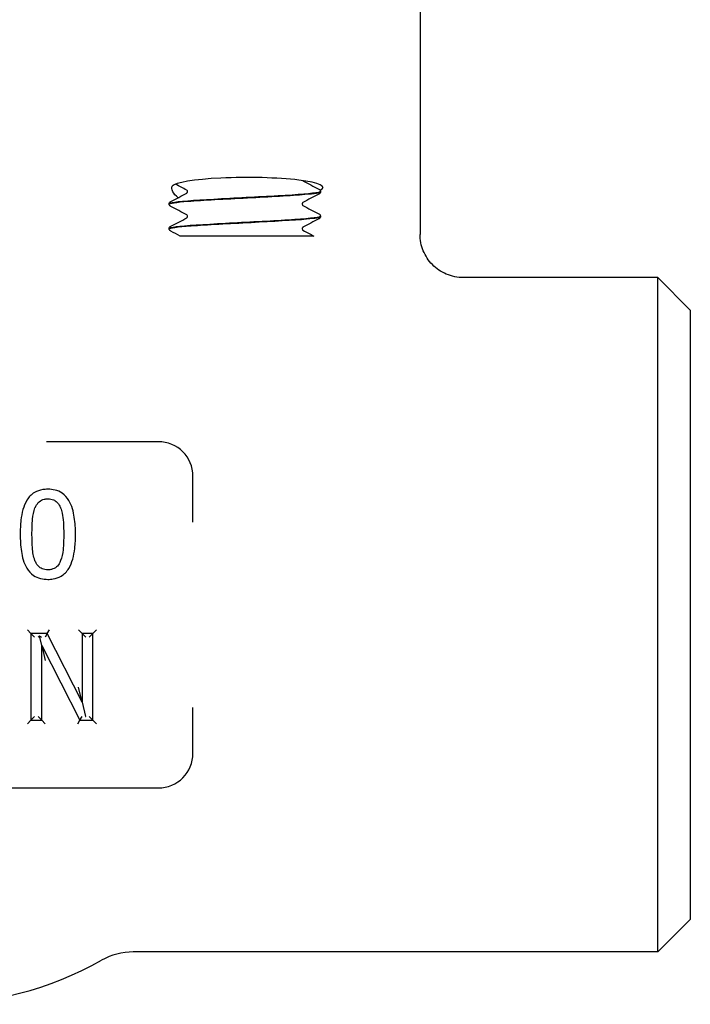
# Model space of a CAD drawing. Header units: inches. Extents: x 36 to 1719, y -84 to 1122.
# Tile 378 of 550: x 1045.21 to 1047.15, y 377.8 to 380.64. Entities that reach past the tile are written whole.
import ezdxf

# ---------------------------------------------------------------- set-up
doc = ezdxf.new("R2010")
doc.units = ezdxf.units.IN
doc.header["$LTSCALE"] = 48
doc.header["$MEASUREMENT"] = 0
doc.layers.add('Visible (ANSI)', color=7, linetype='Continuous', lineweight=30)

msp = doc.modelspace()

# ---------------------------------------------------------------- linework, layer by layer
at = {"layer": 'Visible (ANSI)'}
for p, q in [((1046.36552, 380.79693), (1046.36552, 380.02055)), ((1046.07802, 380.14442), (1046.07802, 380.14375)), ((1045.64052, 380.10867), (1045.64052, 380.108)), ((1046.07802, 380.07292), (1046.07802, 380.07225)), ((1045.64052, 380.03717), (1045.64052, 380.0365)), ((1045.73641, 380.01568), (1045.672, 380.01568)), ((1045.81213, 380.01568), (1045.73641, 380.01568)), ((1045.89868, 380.01568), (1045.81213, 380.01568)), ((1046.05908, 380.01568), (1045.89868, 380.01568)), ((1047.05302, 379.89568), (1046.49163, 379.89568)), ((1047.14677, 379.80193), (1047.05302, 379.89568)), ((1047.05302, 377.94818), (1047.05302, 379.89568)), ((1047.14677, 379.80193), (1047.14677, 378.04193)), ((1045.60927, 379.42193), (1045.28643, 379.42193)), ((1045.70927, 379.18941), (1045.70927, 379.32193)), ((1045.24109, 378.86784), (1045.23068, 378.87825)), ((1045.2883, 378.86784), (1045.29469, 378.87825)), ((1045.38899, 378.86784), (1045.37857, 378.87825)), ((1045.41998, 378.86784), (1045.4304, 378.87825)), ((1045.2883, 378.86784), (1045.24109, 378.86784)), ((1045.24109, 378.86784), (1045.24109, 378.61784)), ((1045.24109, 378.86784), (1045.25151, 378.85742)), ((1045.26167, 378.85742), (1045.26539, 378.86113)), ((1045.26539, 378.86113), (1045.27147, 378.85742)), ((1045.27209, 378.8334), (1045.26539, 378.86113)), ((1045.2883, 378.86784), (1045.28191, 378.85742)), ((1045.38899, 378.6699), (1045.2883, 378.86784)), ((1045.38899, 378.86784), (1045.38899, 378.6699)), ((1045.41998, 378.86784), (1045.38899, 378.86784)), ((1045.38899, 378.86784), (1045.3994, 378.85742)), ((1045.41998, 378.86784), (1045.40957, 378.85742)), ((1045.41998, 378.61784), (1045.41998, 378.86784)), ((1045.27209, 378.61784), (1045.27209, 378.8334)), ((1045.27209, 378.8334), (1045.38271, 378.61784)), ((1045.27209, 378.8334), (1045.28251, 378.79028)), ((1045.38899, 378.6699), (1045.37857, 378.71335)), ((1045.38899, 378.6699), (1045.39906, 378.6279)), ((1045.70927, 378.52193), (1045.70927, 378.65444)), ((1045.24109, 378.61784), (1045.23068, 378.60742)), ((1045.24109, 378.61784), (1045.25151, 378.62825)), ((1045.24109, 378.61784), (1045.27209, 378.61784)), ((1045.27209, 378.61784), (1045.26167, 378.62825)), ((1045.27209, 378.61784), (1045.28251, 378.60742)), ((1045.37634, 378.60742), (1045.38271, 378.61784)), ((1045.38271, 378.61784), (1045.38907, 378.62825)), ((1045.38271, 378.61784), (1045.41998, 378.61784)), ((1045.39849, 378.62825), (1045.39906, 378.6279)), ((1045.39906, 378.6279), (1045.3994, 378.62825)), ((1045.41998, 378.61784), (1045.40957, 378.62825)), ((1045.41998, 378.61784), (1045.4304, 378.60742)), ((1044.30927, 378.42193), (1045.60927, 378.42193)), ((1047.14677, 378.04193), (1047.05302, 377.94818)), ((1047.05302, 377.94818), (1045.53694, 377.94818))]:
    msp.add_line(p, q, dxfattribs=at)
for centre, radius, start, end in [((1045.60927, 379.32193), 0.1, 0, 90), ((1045.60927, 378.52193), 0.1, 270, 0), ((1045.53694, 377.76068), 0.1875, 90, 119.34483), ((1044.95927, 378.78818), 0.99125, 240.65517, 299.34483)]:
    msp.add_arc(centre, radius, start, end, dxfattribs=at)
msp.add_ellipse((1045.86645, 380.15622), major_axis=(0.21875, 0), ratio=0.1316525, start_param=6.0040853, end_param=9.3138876, dxfattribs=at)
for points, knots in [([(1045.66617, 380.12643), (1045.65938, 380.13222), (1045.65439, 380.13844), (1045.64752, 380.15077), (1045.64663, 380.15655), (1045.64904, 380.15941)], [0.70379768, 0.70379768, 0.70379768, 0.70379768, 0.82602783, 0.82602783, 0.97703961, 0.97703961, 0.97703961, 0.97703961]), ([(1046.02667, 380.17583), (1046.02686, 380.17565), (1046.02701, 380.17554), (1046.02724, 380.17537), (1046.02729, 380.17534), (1046.02729, 380.17534)], [0.031449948, 0.031449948, 0.031449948, 0.031449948, 0.041633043, 0.041633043, 0.054614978, 0.054614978, 0.054614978, 0.054614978]), ([(1045.64064, 380.10797), (1045.64079, 380.11072), (1045.66022, 380.11347), (1045.69517, 380.11622), (1045.73774, 380.11957), (1045.80252, 380.12292), (1045.86687, 380.12627), (1045.93121, 380.12962), (1045.99387, 380.13297), (1046.03299, 380.13632), (1046.06194, 380.13879), (1046.07758, 380.14127), (1046.07782, 380.14375)], [8.1371759, 8.1371759, 8.1371759, 8.1371759, 8.8619138, 8.8619138, 8.8619138, 9.7450261, 9.7450261, 9.7450261, 10.627867, 10.627867, 10.627867, 11.2810852, 11.2810852, 11.2810852, 11.2810852]), ([(1046.07781, 380.14444), (1046.07794, 380.14353), (1046.07596, 380.14261), (1046.07176, 380.14169), (1046.05658, 380.13836), (1046.01271, 380.13504), (1045.95526, 380.13171), (1045.89793, 380.12839), (1045.82816, 380.12507), (1045.76992, 380.12175), (1045.71177, 380.11844), (1045.66621, 380.11513), (1045.64883, 380.11181), (1045.64333, 380.11076), (1045.64068, 380.10972), (1045.64077, 380.10867)], [-17.5665871, -17.5665871, -17.5665871, -17.5665871, -17.3244424, -17.3244424, -17.3244424, -16.4477493, -16.4477493, -16.4477493, -15.5726718, -15.5726718, -15.5726718, -14.6990684, -14.6990684, -14.6990684, -14.4226778, -14.4226778, -14.4226778, -14.4226778]), ([(1045.69348, 380.14408), (1045.69348, 380.14547), (1045.69291, 380.14676), (1045.69198, 380.14805), (1045.69163, 380.14832), (1045.69131, 380.14855), (1045.69125, 380.14858), (1045.69125, 380.14858)], [0, 0, 0, 0, 0.022828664, 0.022828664, 0.041633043, 0.041633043, 0.054614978, 0.054614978, 0.054614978, 0.054614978]), ([(1045.69125, 380.13959), (1045.69125, 380.13959), (1045.69149, 380.13968), (1045.69225, 380.14048), (1045.69261, 380.14093), (1045.69324, 380.14226), (1045.69348, 380.14317), (1045.69348, 380.14408)], [0.002645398, 0.002645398, 0.002645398, 0.002645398, 0.027589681, 0.027589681, 0.042171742, 0.042171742, 0.057287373, 0.057287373, 0.057287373, 0.057287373]), ([(1046.07332, 380.15122), (1046.0741, 380.15081), (1046.07494, 380.15032), (1046.07634, 380.14887), (1046.07684, 380.14823), (1046.07767, 380.14658), (1046.07797, 380.14553), (1046.07802, 380.14444)], [0, 0, 0, 0, 0.028459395, 0.028459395, 0.043235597, 0.043235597, 0.058545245, 0.058545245, 0.058545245, 0.058545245]), ([(1046.07802, 380.14372), (1046.07796, 380.14227), (1046.07741, 380.1409), (1046.07617, 380.13902), (1046.0755, 380.13841), (1046.07434, 380.13752), (1046.07382, 380.13721), (1046.07332, 380.13694)], [0, 0, 0, 0, 0.020588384, 0.020588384, 0.04017257, 0.04017257, 0.058516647, 0.058516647, 0.058516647, 0.058516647]), ([(1045.64052, 380.10869), (1045.64059, 380.11015), (1045.64113, 380.11152), (1045.64238, 380.1134), (1045.64305, 380.11401), (1045.6442, 380.1149), (1045.64473, 380.11521), (1045.64523, 380.11547)], [0, 0, 0, 0, 0.020588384, 0.020588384, 0.04017257, 0.04017257, 0.058516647, 0.058516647, 0.058516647, 0.058516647]), ([(1045.64523, 380.10119), (1045.64445, 380.1016), (1045.6436, 380.1021), (1045.64221, 380.10355), (1045.64171, 380.10418), (1045.64088, 380.10584), (1045.64057, 380.10689), (1045.64052, 380.10797)], [0, 0, 0, 0, 0.028459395, 0.028459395, 0.043235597, 0.043235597, 0.058545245, 0.058545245, 0.058545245, 0.058545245]), ([(1046.02729, 380.11283), (1046.02729, 380.11283), (1046.02706, 380.11274), (1046.0263, 380.11194), (1046.02593, 380.11149), (1046.0253, 380.11015), (1046.02507, 380.10925), (1046.02507, 380.10833)], [0.002645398, 0.002645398, 0.002645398, 0.002645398, 0.027589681, 0.027589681, 0.042171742, 0.042171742, 0.057287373, 0.057287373, 0.057287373, 0.057287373]), ([(1046.02507, 380.10833), (1046.02507, 380.10695), (1046.02563, 380.10566), (1046.02657, 380.10437), (1046.02692, 380.1041), (1046.02724, 380.10387), (1046.02729, 380.10384), (1046.02729, 380.10384)], [0, 0, 0, 0, 0.022828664, 0.022828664, 0.041633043, 0.041633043, 0.054614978, 0.054614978, 0.054614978, 0.054614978]), ([(1045.64056, 380.03647), (1045.64064, 380.03945), (1045.66384, 380.04243), (1045.70425, 380.04541), (1045.74905, 380.04871), (1045.81418, 380.05202), (1045.87746, 380.05532), (1045.94073, 380.05862), (1046.00099, 380.06193), (1046.03771, 380.06523), (1046.06373, 380.06757), (1046.07752, 380.06991), (1046.07773, 380.07225)], [1.8539906, 1.8539906, 1.8539906, 1.8539906, 2.6394946, 2.6394946, 2.6394946, 3.5103246, 3.5103246, 3.5103246, 4.381086, 4.381086, 4.381086, 4.9978999, 4.9978999, 4.9978999, 4.9978999]), ([(1046.07798, 380.07294), (1046.07802, 380.07261), (1046.07777, 380.07228), (1046.07724, 380.07195), (1046.07183, 380.06863), (1046.03705, 380.06532), (1045.98484, 380.062), (1045.93278, 380.05869), (1045.86437, 380.05539), (1045.80294, 380.05208), (1045.74092, 380.04874), (1045.68721, 380.0454), (1045.66044, 380.04206), (1045.64737, 380.04043), (1045.64084, 380.0388), (1045.64085, 380.03717)], [-11.2834018, -11.2834018, -11.2834018, -11.2834018, -11.1962178, -11.1962178, -11.1962178, -10.321672, -10.321672, -10.321672, -9.4498406, -9.4498406, -9.4498406, -8.569564, -8.569564, -8.569564, -8.1394925, -8.1394925, -8.1394925, -8.1394925]), ([(1045.69348, 380.07258), (1045.69348, 380.07397), (1045.69291, 380.07526), (1045.69198, 380.07655), (1045.69163, 380.07682), (1045.69131, 380.07705), (1045.69125, 380.07708), (1045.69125, 380.07708)], [0, 0, 0, 0, 0.022828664, 0.022828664, 0.041633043, 0.041633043, 0.054614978, 0.054614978, 0.054614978, 0.054614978]), ([(1045.69125, 380.06809), (1045.69125, 380.06809), (1045.69149, 380.06818), (1045.69225, 380.06898), (1045.69261, 380.06943), (1045.69324, 380.07076), (1045.69348, 380.07167), (1045.69348, 380.07258)], [0.002645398, 0.002645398, 0.002645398, 0.002645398, 0.027589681, 0.027589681, 0.042171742, 0.042171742, 0.057287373, 0.057287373, 0.057287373, 0.057287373]), ([(1046.07332, 380.07972), (1046.0741, 380.07931), (1046.07494, 380.07882), (1046.07634, 380.07737), (1046.07684, 380.07673), (1046.07767, 380.07508), (1046.07797, 380.07403), (1046.07802, 380.07294)], [0, 0, 0, 0, 0.028459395, 0.028459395, 0.043235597, 0.043235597, 0.058545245, 0.058545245, 0.058545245, 0.058545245]), ([(1046.07802, 380.07222), (1046.07796, 380.07077), (1046.07741, 380.0694), (1046.07617, 380.06752), (1046.0755, 380.06691), (1046.07434, 380.06602), (1046.07382, 380.06571), (1046.07332, 380.06544)], [0, 0, 0, 0, 0.020588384, 0.020588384, 0.04017257, 0.04017257, 0.058516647, 0.058516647, 0.058516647, 0.058516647]), ([(1045.64052, 380.03719), (1045.64059, 380.03865), (1045.64113, 380.04002), (1045.64238, 380.0419), (1045.64305, 380.04251), (1045.6442, 380.0434), (1045.64473, 380.04371), (1045.64523, 380.04397)], [0, 0, 0, 0, 0.020588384, 0.020588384, 0.04017257, 0.04017257, 0.058516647, 0.058516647, 0.058516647, 0.058516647]), ([(1046.02729, 380.04133), (1046.02729, 380.04133), (1046.02706, 380.04124), (1046.0263, 380.04044), (1046.02593, 380.03999), (1046.0253, 380.03865), (1046.02507, 380.03775), (1046.02507, 380.03683)], [0.002645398, 0.002645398, 0.002645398, 0.002645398, 0.027589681, 0.027589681, 0.042171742, 0.042171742, 0.057287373, 0.057287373, 0.057287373, 0.057287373]), ([(1045.64523, 380.02969), (1045.64445, 380.0301), (1045.6436, 380.0306), (1045.64221, 380.03205), (1045.64171, 380.03268), (1045.64088, 380.03434), (1045.64057, 380.03539), (1045.64052, 380.03647)], [0, 0, 0, 0, 0.028459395, 0.028459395, 0.043235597, 0.043235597, 0.058545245, 0.058545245, 0.058545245, 0.058545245]), ([(1046.02507, 380.03683), (1046.02507, 380.03545), (1046.02563, 380.03416), (1046.02657, 380.03287), (1046.02692, 380.0326), (1046.02724, 380.03237), (1046.02729, 380.03234), (1046.02729, 380.03234)], [0, 0, 0, 0, 0.022828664, 0.022828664, 0.041633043, 0.041633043, 0.054614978, 0.054614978, 0.054614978, 0.054614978]), ([(1046.49163, 379.89568), (1046.49152, 379.89568), (1046.49141, 379.89568), (1046.48276, 379.8957), (1046.47423, 379.89658), (1046.4575, 379.90003), (1046.44934, 379.9026), (1046.42646, 379.9124), (1046.41281, 379.9217), (1046.38997, 379.94489), (1046.38095, 379.95852), (1046.36868, 379.98843), (1046.36552, 380.00441), (1046.36552, 380.02055)], [-0.00080906, -0.00080906, -0.00080906, -0.00080906, 0, 0, 0.06513682, 0.06513682, 0.13017613, 0.13017613, 0.25481643, 0.25481643, 0.37825086, 0.37825086, 0.50129539, 0.50129539, 0.50129539, 0.50129539]), ([(1045.29002, 379.28452), (1045.28509, 379.28452), (1045.28002, 379.28418), (1045.2668, 379.28199), (1045.25863, 379.27933), (1045.24217, 379.26949), (1045.23485, 379.2617), (1045.22955, 379.25322), (1045.22408, 379.24446), (1045.22065, 379.23531), (1045.21516, 379.21591), (1045.21339, 379.20568), (1045.21056, 379.1817), (1045.21, 379.16791), (1045.21, 379.15425)], [-0.39762782, -0.39762782, -0.39762782, -0.39762782, -0.36373585, -0.36373585, -0.30950871, -0.30950871, -0.24393732, -0.24393732, -0.24393732, -0.1766061, -0.1766061, -0.10179305, -0.10179305, 0, 0, 0, 0]), ([(1045.36984, 379.15445), (1045.36984, 379.1706), (1045.36901, 379.18712), (1045.36383, 379.21992), (1045.35975, 379.23659), (1045.35049, 379.2521), (1045.34571, 379.26012), (1045.33921, 379.26764), (1045.31861, 379.28162), (1045.30369, 379.28452), (1045.29002, 379.28452)], [-0.3955508, -0.3955508, -0.3955508, -0.3955508, -0.2754195, -0.2754195, -0.15529321, -0.15529321, -0.15529321, -0.09373364, -0.09373364, 0, 0, 0, 0]), ([(1045.25274, 379.23043), (1045.25344, 379.23218), (1045.25421, 379.23387), (1045.25767, 379.24068), (1045.26102, 379.24518), (1045.26914, 379.25211), (1045.27386, 379.25439), (1045.28267, 379.25641), (1045.28632, 379.25676), (1045.29002, 379.25676)], [-0.15519829, -0.15519829, -0.15519829, -0.15519829, -0.13862551, -0.13862551, -0.08628485, -0.08628485, -0.03318648, -0.03318648, 0, 0, 0, 0]), ([(1045.29002, 379.25676), (1045.29285, 379.25676), (1045.29563, 379.25656), (1045.30105, 379.25565), (1045.30366, 379.25494), (1045.30988, 379.25241), (1045.31327, 379.25015), (1045.31953, 379.24403), (1045.32228, 379.24012), (1045.3253, 379.23414), (1045.32603, 379.23251), (1045.32669, 379.23083)], [-0.15345791, -0.15345791, -0.15345791, -0.15345791, -0.12815919, -0.12815919, -0.10190337, -0.10190337, -0.06065975, -0.06065975, -0.01592257, -0.01592257, 0, 0, 0, 0]), ([(1045.24403, 379.15425), (1045.24403, 379.16901), (1045.2445, 379.18374), (1045.24586, 379.19821), (1045.24692, 379.20953), (1045.24891, 379.22077), (1045.25274, 379.23043)], [-0.20539702, -0.20539702, -0.20539702, -0.20539702, -0.0911634, -0.0911634, -0.0911634, 0, 0, 0, 0]), ([(1045.32669, 379.23083), (1045.32859, 379.22604), (1045.33006, 379.22088), (1045.33305, 379.207), (1045.33403, 379.19804), (1045.33552, 379.17756), (1045.33581, 379.16601), (1045.33581, 379.15445)], [-0.20607527, -0.20607527, -0.20607527, -0.20607527, -0.16123509, -0.16123509, -0.08949082, -0.08949082, 0, 0, 0, 0]), ([(1045.21, 379.15425), (1045.21, 379.13806), (1045.21081, 379.12151), (1045.21595, 379.08863), (1045.21996, 379.07188), (1045.22934, 379.0563), (1045.23402, 379.04853), (1045.24034, 379.04125), (1045.26086, 379.02713), (1045.27609, 379.02419), (1045.29002, 379.02419)], [-0.39636224, -0.39636224, -0.39636224, -0.39636224, -0.27588328, -0.27588328, -0.15540931, -0.15540931, -0.15540931, -0.09572801, -0.09572801, 0, 0, 0, 0]), ([(1045.25254, 379.07889), (1045.24827, 379.09005), (1045.24622, 379.10222), (1045.24429, 379.12793), (1045.24403, 379.14109), (1045.24403, 379.15425)], [-0.2030371, -0.2030371, -0.2030371, -0.2030371, -0.10151855, -0.10151855, 0, 0, 0, 0]), ([(1045.29002, 379.02419), (1045.2949, 379.02419), (1045.29992, 379.02453), (1045.31301, 379.0267), (1045.3211, 379.02935), (1045.33758, 379.0392), (1045.34496, 379.0471), (1045.35029, 379.05569), (1045.35568, 379.06437), (1045.35911, 379.07345), (1045.36467, 379.09293), (1045.36646, 379.10332), (1045.36928, 379.1273), (1045.36984, 379.14094), (1045.36984, 379.15445)], [-0.3969343, -0.3969343, -0.3969343, -0.3969343, -0.36344063, -0.36344063, -0.30985076, -0.30985076, -0.24348635, -0.24348635, -0.24348635, -0.17661505, -0.17661505, -0.10067261, -0.10067261, 0, 0, 0, 0]), ([(1045.33581, 379.15445), (1045.33581, 379.13939), (1045.33534, 379.12434), (1045.33378, 379.10968), (1045.33261, 379.09865), (1045.3306, 379.0877), (1045.32689, 379.07828)], [-0.20539024, -0.20539024, -0.20539024, -0.20539024, -0.08874744, -0.08874744, -0.08874744, 0, 0, 0, 0]), ([(1045.29002, 379.05194), (1045.28715, 379.05194), (1045.28431, 379.05215), (1045.2787, 379.05308), (1045.27596, 379.05384), (1045.26951, 379.05651), (1045.26604, 379.0589), (1045.25966, 379.06529), (1045.25689, 379.06934), (1045.25392, 379.07545), (1045.25319, 379.07714), (1045.25254, 379.07889)], [-0.1574704, -0.1574704, -0.1574704, -0.1574704, -0.13181294, -0.13181294, -0.10432668, -0.10432668, -0.0618117, -0.0618117, -0.01648612, -0.01648612, 0, 0, 0, 0]), ([(1045.32689, 379.07828), (1045.32624, 379.07658), (1045.32552, 379.07493), (1045.32215, 379.06807), (1045.31879, 379.06348), (1045.31065, 379.05658), (1045.30595, 379.0543), (1045.29726, 379.0523), (1045.29367, 379.05194), (1045.29002, 379.05194)], [-0.15478626, -0.15478626, -0.15478626, -0.15478626, -0.13870733, -0.13870733, -0.08539549, -0.08539549, -0.03284442, -0.03284442, 0, 0, 0, 0])]:
    msp.add_open_spline(points, degree=3, knots=knots, dxfattribs=at)
for points in [[(1045.69126, 380.14858), (1045.68055, 380.15419), (1045.66985, 380.15981), (1045.65914, 380.16541)], [(1046.02729, 380.17534), (1046.04262, 380.16729), (1046.05797, 380.15925), (1046.07332, 380.15122)], [(1045.64523, 380.11547), (1045.66058, 380.1235), (1045.67592, 380.13154), (1045.69126, 380.13959)], [(1046.07332, 380.13694), (1046.05797, 380.12891), (1046.04262, 380.12088), (1046.02729, 380.11283)], [(1045.69126, 380.07708), (1045.67592, 380.08513), (1045.66058, 380.09316), (1045.64523, 380.10119)], [(1046.02729, 380.10384), (1046.04262, 380.09579), (1046.05797, 380.08775), (1046.07332, 380.07972)], [(1045.64523, 380.04397), (1045.66058, 380.052), (1045.67592, 380.06004), (1045.69126, 380.06809)], [(1046.07332, 380.06544), (1046.05797, 380.05741), (1046.04262, 380.04938), (1046.02729, 380.04133)], [(1045.672, 380.01568), (1045.66308, 380.02035), (1045.65415, 380.02502), (1045.64523, 380.02969)], [(1046.02729, 380.03234), (1046.03788, 380.02678), (1046.04848, 380.02123), (1046.05908, 380.01568)]]:
    msp.add_open_spline(points, degree=3, dxfattribs=at)

doc.saveas('drawing.dxf')
